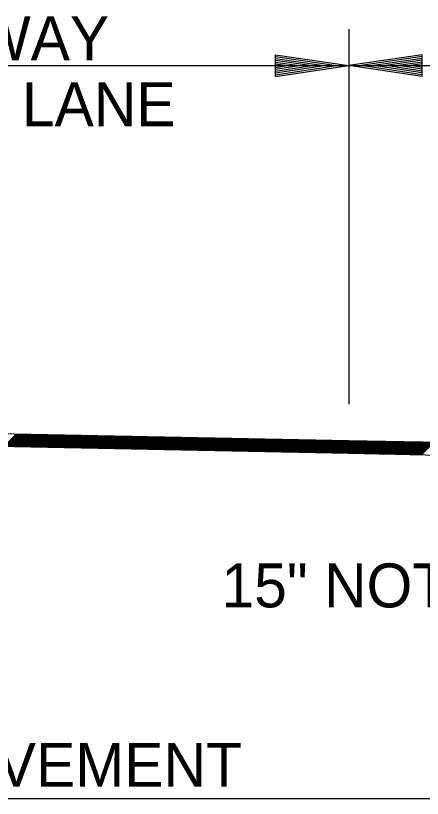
# Model space of a CAD drawing. Extents: x 2263886 to 2266026, y -3122850 to -3121850.
# Drawn here: x 2265504.02 to 2265509.57, y -3122289.96 to -3122279.28 of the extents above; entities that cross this region are included whole.
import ezdxf

# ---------------------------------------------------------------- set-up
doc = ezdxf.new("R2010")
doc.units = 0
doc.layers.add('R_Border Prem', color=7, linetype='Continuous')

msp = doc.modelspace()

# ---------------------------------------------------------------- linework, layer by layer
at = {"layer": 'R_Border Prem'}
for p, q in [((2265508.568, -3122279.462), (2265508.568, -3122283.962)), ((2265507.568, -3122279.812), (2265508.568, -3122279.962)), ((2265507.568, -3122280.112), (2265507.568, -3122279.812)), ((2265507.568, -3122279.837), (2265508.401, -3122279.962)), ((2265507.568, -3122279.863), (2265508.229, -3122279.962)), ((2265507.568, -3122279.888), (2265508.062, -3122279.962)), ((2265507.568, -3122279.913), (2265507.893, -3122279.962)), ((2265509.568, -3122279.812), (2265508.568, -3122279.962)), ((2265509.568, -3122279.837), (2265508.735, -3122279.962)), ((2265509.568, -3122279.863), (2265508.907, -3122279.962)), ((2265509.568, -3122279.888), (2265509.073, -3122279.962)), ((2265509.568, -3122279.913), (2265509.243, -3122279.962)), ((2265509.568, -3122280.112), (2265509.568, -3122279.812)), ((2265496.568, -3122279.962), (2265508.568, -3122279.962)), ((2265507.568, -3122279.939), (2265507.726, -3122279.962)), ((2265507.568, -3122280.112), (2265508.568, -3122279.962)), ((2265507.568, -3122280.011), (2265507.893, -3122279.962)), ((2265507.568, -3122280.062), (2265508.229, -3122279.962)), ((2265507.568, -3122280.087), (2265508.401, -3122279.962)), ((2265507.568, -3122280.037), (2265508.062, -3122279.962)), ((2265507.568, -3122279.986), (2265507.726, -3122279.962)), ((2265508.568, -3122279.962), (2265520.568, -3122279.962)), ((2265509.568, -3122280.112), (2265508.568, -3122279.962)), ((2265509.568, -3122280.087), (2265508.735, -3122279.962)), ((2265509.568, -3122280.062), (2265508.907, -3122279.962)), ((2265509.568, -3122280.037), (2265509.073, -3122279.962)), ((2265509.568, -3122280.011), (2265509.243, -3122279.962)), ((2265509.568, -3122279.939), (2265509.41, -3122279.962)), ((2265509.568, -3122279.986), (2265509.41, -3122279.962)), ((2265508.568, -3122283.962), (2265508.568, -3122284.582)), ((2265508.568, -3122285.082), (2265502.568, -3122284.962)), ((2265503.862, -3122285.158), (2265504.029, -3122284.991)), ((2265503.876, -3122285.158), (2265504.042, -3122284.992)), ((2265503.89, -3122285.159), (2265504.056, -3122284.992)), ((2265503.903, -3122285.159), (2265504.07, -3122284.992)), ((2265503.917, -3122285.159), (2265504.084, -3122284.992)), ((2265503.931, -3122285.159), (2265504.098, -3122284.993)), ((2265503.945, -3122285.16), (2265504.112, -3122284.993)), ((2265503.959, -3122285.16), (2265504.126, -3122284.993)), ((2265503.973, -3122285.16), (2265504.14, -3122284.994)), ((2265503.987, -3122285.161), (2265504.153, -3122284.994)), ((2265504.001, -3122285.161), (2265504.167, -3122284.994)), ((2265504.014, -3122285.161), (2265504.181, -3122284.994)), ((2265504.028, -3122285.161), (2265504.195, -3122284.995)), ((2265504.042, -3122285.162), (2265504.209, -3122284.995)), ((2265504.056, -3122285.162), (2265504.223, -3122284.995)), ((2265504.07, -3122285.162), (2265504.237, -3122284.996)), ((2265504.084, -3122285.163), (2265504.25, -3122284.996)), ((2265504.098, -3122285.163), (2265504.264, -3122284.996)), ((2265504.111, -3122285.163), (2265504.278, -3122284.996)), ((2265504.125, -3122285.163), (2265504.292, -3122284.997)), ((2265504.139, -3122285.164), (2265504.306, -3122284.997)), ((2265504.153, -3122285.164), (2265504.32, -3122284.997)), ((2265504.167, -3122285.164), (2265504.334, -3122284.997)), ((2265504.181, -3122285.164), (2265504.347, -3122284.998)), ((2265504.195, -3122285.165), (2265504.361, -3122284.998)), ((2265504.209, -3122285.165), (2265504.375, -3122284.998)), ((2265504.222, -3122285.165), (2265504.389, -3122284.999)), ((2265504.236, -3122285.166), (2265504.403, -3122284.999)), ((2265504.25, -3122285.166), (2265504.417, -3122284.999)), ((2265504.264, -3122285.166), (2265504.431, -3122284.999)), ((2265504.278, -3122285.166), (2265504.445, -3122285)), ((2265504.292, -3122285.167), (2265504.458, -3122285)), ((2265504.306, -3122285.167), (2265504.472, -3122285)), ((2265504.319, -3122285.167), (2265504.486, -3122285.001)), ((2265504.333, -3122285.168), (2265504.5, -3122285.001)), ((2265504.347, -3122285.168), (2265504.514, -3122285.001)), ((2265504.361, -3122285.168), (2265504.528, -3122285.001)), ((2265504.375, -3122285.168), (2265504.542, -3122285.002)), ((2265504.389, -3122285.169), (2265504.555, -3122285.002)), ((2265504.403, -3122285.169), (2265504.569, -3122285.002)), ((2265504.416, -3122285.169), (2265504.583, -3122285.002)), ((2265504.43, -3122285.169), (2265504.597, -3122285.003)), ((2265504.444, -3122285.17), (2265504.611, -3122285.003)), ((2265504.458, -3122285.17), (2265504.625, -3122285.003)), ((2265504.472, -3122285.17), (2265504.639, -3122285.004)), ((2265504.486, -3122285.171), (2265504.653, -3122285.004)), ((2265504.5, -3122285.171), (2265504.666, -3122285.004)), ((2265504.514, -3122285.171), (2265504.68, -3122285.004)), ((2265504.527, -3122285.171), (2265504.694, -3122285.005)), ((2265504.541, -3122285.172), (2265504.708, -3122285.005)), ((2265504.555, -3122285.172), (2265504.722, -3122285.005)), ((2265504.569, -3122285.172), (2265504.736, -3122285.006)), ((2265504.583, -3122285.173), (2265504.75, -3122285.006)), ((2265504.597, -3122285.173), (2265504.763, -3122285.006)), ((2265504.611, -3122285.173), (2265504.777, -3122285.006)), ((2265504.624, -3122285.173), (2265504.791, -3122285.007)), ((2265504.638, -3122285.174), (2265504.805, -3122285.007)), ((2265504.652, -3122285.174), (2265504.819, -3122285.007)), ((2265504.666, -3122285.174), (2265504.833, -3122285.007)), ((2265504.68, -3122285.174), (2265504.847, -3122285.008)), ((2265504.694, -3122285.175), (2265504.86, -3122285.008)), ((2265504.708, -3122285.175), (2265504.874, -3122285.008)), ((2265504.722, -3122285.175), (2265504.888, -3122285.009)), ((2265504.735, -3122285.176), (2265504.902, -3122285.009)), ((2265504.749, -3122285.176), (2265504.916, -3122285.009)), ((2265504.763, -3122285.176), (2265504.93, -3122285.009)), ((2265504.777, -3122285.176), (2265504.944, -3122285.01)), ((2265504.791, -3122285.177), (2265504.958, -3122285.01)), ((2265504.805, -3122285.177), (2265504.971, -3122285.01)), ((2265504.819, -3122285.177), (2265504.985, -3122285.011)), ((2265504.832, -3122285.177), (2265504.999, -3122285.011)), ((2265504.846, -3122285.178), (2265505.013, -3122285.011)), ((2265504.86, -3122285.178), (2265505.027, -3122285.011)), ((2265504.874, -3122285.178), (2265505.041, -3122285.012)), ((2265504.888, -3122285.179), (2265505.055, -3122285.012)), ((2265504.902, -3122285.179), (2265505.068, -3122285.012)), ((2265504.916, -3122285.179), (2265505.082, -3122285.012)), ((2265504.929, -3122285.179), (2265505.096, -3122285.013)), ((2265504.943, -3122285.18), (2265505.11, -3122285.013)), ((2265504.957, -3122285.18), (2265505.124, -3122285.013)), ((2265504.971, -3122285.18), (2265505.138, -3122285.014)), ((2265504.985, -3122285.181), (2265505.152, -3122285.014)), ((2265504.999, -3122285.181), (2265505.166, -3122285.014)), ((2265505.013, -3122285.181), (2265505.179, -3122285.014)), ((2265505.027, -3122285.181), (2265505.193, -3122285.015)), ((2265505.04, -3122285.182), (2265505.207, -3122285.015)), ((2265505.054, -3122285.182), (2265505.221, -3122285.015)), ((2265505.068, -3122285.182), (2265505.235, -3122285.016)), ((2265505.082, -3122285.182), (2265505.249, -3122285.016)), ((2265505.096, -3122285.183), (2265505.263, -3122285.016)), ((2265505.11, -3122285.183), (2265505.276, -3122285.016)), ((2265505.124, -3122285.183), (2265505.29, -3122285.017)), ((2265505.137, -3122285.184), (2265505.304, -3122285.017)), ((2265505.151, -3122285.184), (2265505.318, -3122285.017)), ((2265505.165, -3122285.184), (2265505.332, -3122285.017)), ((2265505.179, -3122285.184), (2265505.346, -3122285.018)), ((2265505.193, -3122285.185), (2265505.36, -3122285.018)), ((2265505.207, -3122285.185), (2265505.373, -3122285.018)), ((2265505.221, -3122285.185), (2265505.387, -3122285.019)), ((2265505.235, -3122285.186), (2265505.401, -3122285.019)), ((2265505.248, -3122285.186), (2265505.415, -3122285.019)), ((2265505.262, -3122285.186), (2265505.429, -3122285.019)), ((2265505.276, -3122285.186), (2265505.443, -3122285.02)), ((2265505.29, -3122285.187), (2265505.457, -3122285.02)), ((2265505.304, -3122285.187), (2265505.471, -3122285.02)), ((2265505.318, -3122285.187), (2265505.484, -3122285.021)), ((2265505.332, -3122285.187), (2265505.498, -3122285.021)), ((2265505.345, -3122285.188), (2265505.512, -3122285.021)), ((2265505.359, -3122285.188), (2265505.526, -3122285.021)), ((2265505.373, -3122285.188), (2265505.54, -3122285.022)), ((2265505.387, -3122285.189), (2265505.554, -3122285.022)), ((2265505.401, -3122285.189), (2265505.568, -3122285.022)), ((2265505.415, -3122285.189), (2265505.581, -3122285.022)), ((2265505.429, -3122285.189), (2265505.595, -3122285.023)), ((2265505.442, -3122285.19), (2265505.609, -3122285.023)), ((2265505.456, -3122285.19), (2265505.623, -3122285.023)), ((2265505.47, -3122285.19), (2265505.637, -3122285.024)), ((2265505.484, -3122285.191), (2265505.651, -3122285.024)), ((2265505.498, -3122285.191), (2265505.665, -3122285.024)), ((2265505.512, -3122285.191), (2265505.679, -3122285.024)), ((2265505.526, -3122285.191), (2265505.692, -3122285.025)), ((2265505.54, -3122285.192), (2265505.706, -3122285.025)), ((2265505.553, -3122285.192), (2265505.72, -3122285.025)), ((2265505.567, -3122285.192), (2265505.734, -3122285.025)), ((2265505.581, -3122285.192), (2265505.748, -3122285.026)), ((2265505.595, -3122285.193), (2265505.762, -3122285.026)), ((2265505.609, -3122285.193), (2265505.776, -3122285.026)), ((2265505.623, -3122285.193), (2265505.789, -3122285.027)), ((2265505.637, -3122285.194), (2265505.803, -3122285.027)), ((2265505.65, -3122285.194), (2265505.817, -3122285.027)), ((2265505.664, -3122285.194), (2265505.831, -3122285.027)), ((2265505.678, -3122285.194), (2265505.845, -3122285.028)), ((2265505.692, -3122285.195), (2265505.859, -3122285.028)), ((2265505.706, -3122285.195), (2265505.873, -3122285.028)), ((2265505.72, -3122285.195), (2265505.886, -3122285.029)), ((2265505.734, -3122285.196), (2265505.9, -3122285.029)), ((2265505.748, -3122285.196), (2265505.914, -3122285.029)), ((2265505.761, -3122285.196), (2265505.928, -3122285.029)), ((2265505.775, -3122285.196), (2265505.942, -3122285.03)), ((2265505.789, -3122285.197), (2265505.956, -3122285.03)), ((2265505.803, -3122285.197), (2265505.97, -3122285.03)), ((2265505.817, -3122285.197), (2265505.984, -3122285.03)), ((2265505.831, -3122285.197), (2265505.997, -3122285.031)), ((2265505.845, -3122285.198), (2265506.011, -3122285.031)), ((2265505.858, -3122285.198), (2265506.025, -3122285.031)), ((2265505.872, -3122285.198), (2265506.039, -3122285.032)), ((2265505.886, -3122285.199), (2265506.053, -3122285.032)), ((2265505.9, -3122285.199), (2265506.067, -3122285.032)), ((2265505.914, -3122285.199), (2265506.081, -3122285.032)), ((2265505.928, -3122285.199), (2265506.094, -3122285.033)), ((2265505.942, -3122285.2), (2265506.108, -3122285.033)), ((2265505.955, -3122285.2), (2265506.122, -3122285.033)), ((2265505.969, -3122285.2), (2265506.136, -3122285.034)), ((2265505.983, -3122285.201), (2265506.15, -3122285.034)), ((2265505.997, -3122285.201), (2265506.164, -3122285.034)), ((2265506.011, -3122285.201), (2265506.178, -3122285.034)), ((2265506.025, -3122285.201), (2265506.192, -3122285.035)), ((2265506.039, -3122285.202), (2265506.205, -3122285.035)), ((2265506.053, -3122285.202), (2265506.219, -3122285.035)), ((2265506.066, -3122285.202), (2265506.233, -3122285.035)), ((2265506.08, -3122285.202), (2265506.247, -3122285.036)), ((2265506.094, -3122285.203), (2265506.261, -3122285.036)), ((2265506.108, -3122285.203), (2265506.275, -3122285.036)), ((2265506.122, -3122285.203), (2265506.289, -3122285.037)), ((2265506.136, -3122285.204), (2265506.302, -3122285.037)), ((2265506.15, -3122285.204), (2265506.316, -3122285.037)), ((2265506.163, -3122285.204), (2265506.33, -3122285.037)), ((2265506.177, -3122285.204), (2265506.344, -3122285.038)), ((2265506.191, -3122285.205), (2265506.358, -3122285.038)), ((2265506.205, -3122285.205), (2265506.372, -3122285.038)), ((2265506.219, -3122285.205), (2265506.386, -3122285.039)), ((2265506.233, -3122285.206), (2265506.399, -3122285.039)), ((2265506.247, -3122285.206), (2265506.413, -3122285.039)), ((2265506.261, -3122285.206), (2265506.427, -3122285.039)), ((2265506.274, -3122285.206), (2265506.441, -3122285.04)), ((2265506.288, -3122285.207), (2265506.455, -3122285.04)), ((2265506.302, -3122285.207), (2265506.469, -3122285.04)), ((2265506.316, -3122285.207), (2265506.483, -3122285.04)), ((2265506.33, -3122285.207), (2265506.497, -3122285.041)), ((2265506.344, -3122285.208), (2265506.51, -3122285.041)), ((2265506.358, -3122285.208), (2265506.524, -3122285.041)), ((2265506.371, -3122285.208), (2265506.538, -3122285.042)), ((2265506.385, -3122285.209), (2265506.552, -3122285.042)), ((2265506.399, -3122285.209), (2265506.566, -3122285.042)), ((2265506.413, -3122285.209), (2265506.58, -3122285.042)), ((2265506.427, -3122285.209), (2265506.594, -3122285.043)), ((2265506.441, -3122285.21), (2265506.607, -3122285.043)), ((2265506.455, -3122285.21), (2265506.621, -3122285.043)), ((2265506.468, -3122285.21), (2265506.635, -3122285.044)), ((2265506.482, -3122285.21), (2265506.649, -3122285.044)), ((2265506.496, -3122285.211), (2265506.663, -3122285.044)), ((2265506.51, -3122285.211), (2265506.677, -3122285.044)), ((2265506.524, -3122285.211), (2265506.691, -3122285.045)), ((2265506.538, -3122285.212), (2265506.705, -3122285.045)), ((2265506.552, -3122285.212), (2265506.718, -3122285.045)), ((2265506.566, -3122285.212), (2265506.732, -3122285.045)), ((2265506.579, -3122285.212), (2265506.746, -3122285.046)), ((2265506.593, -3122285.213), (2265506.76, -3122285.046)), ((2265506.607, -3122285.213), (2265506.774, -3122285.046)), ((2265506.621, -3122285.213), (2265506.788, -3122285.047)), ((2265502.568, -3122285.132), (2265508.565, -3122285.252)), ((2265506.635, -3122285.214), (2265506.802, -3122285.047)), ((2265506.649, -3122285.214), (2265506.815, -3122285.047)), ((2265506.663, -3122285.214), (2265506.829, -3122285.047)), ((2265506.676, -3122285.214), (2265506.843, -3122285.048)), ((2265506.69, -3122285.215), (2265506.857, -3122285.048)), ((2265506.704, -3122285.215), (2265506.871, -3122285.048)), ((2265506.718, -3122285.215), (2265506.885, -3122285.049)), ((2265506.732, -3122285.215), (2265506.899, -3122285.049)), ((2265506.746, -3122285.216), (2265506.912, -3122285.049)), ((2265506.76, -3122285.216), (2265506.926, -3122285.049)), ((2265506.774, -3122285.216), (2265506.94, -3122285.05)), ((2265506.787, -3122285.217), (2265506.954, -3122285.05)), ((2265506.801, -3122285.217), (2265506.968, -3122285.05)), ((2265506.815, -3122285.217), (2265506.982, -3122285.05)), ((2265506.829, -3122285.217), (2265506.996, -3122285.051)), ((2265506.843, -3122285.218), (2265507.01, -3122285.051)), ((2265506.857, -3122285.218), (2265507.023, -3122285.051)), ((2265506.871, -3122285.218), (2265507.037, -3122285.052)), ((2265506.884, -3122285.219), (2265507.051, -3122285.052)), ((2265506.898, -3122285.219), (2265507.065, -3122285.052)), ((2265506.912, -3122285.219), (2265507.079, -3122285.052)), ((2265506.926, -3122285.219), (2265507.093, -3122285.053)), ((2265506.94, -3122285.22), (2265507.107, -3122285.053)), ((2265506.954, -3122285.22), (2265507.12, -3122285.053)), ((2265506.968, -3122285.22), (2265507.134, -3122285.053)), ((2265506.981, -3122285.22), (2265507.148, -3122285.054)), ((2265506.995, -3122285.221), (2265507.162, -3122285.054)), ((2265507.009, -3122285.221), (2265507.176, -3122285.054)), ((2265507.023, -3122285.221), (2265507.19, -3122285.055)), ((2265507.037, -3122285.222), (2265507.204, -3122285.055)), ((2265507.051, -3122285.222), (2265507.218, -3122285.055)), ((2265507.065, -3122285.222), (2265507.231, -3122285.055)), ((2265507.079, -3122285.222), (2265507.245, -3122285.056)), ((2265507.092, -3122285.223), (2265507.259, -3122285.056)), ((2265507.106, -3122285.223), (2265507.273, -3122285.056)), ((2265507.12, -3122285.223), (2265507.287, -3122285.057)), ((2265507.134, -3122285.224), (2265507.301, -3122285.057)), ((2265507.148, -3122285.224), (2265507.315, -3122285.057)), ((2265507.162, -3122285.224), (2265507.328, -3122285.057)), ((2265507.176, -3122285.224), (2265507.342, -3122285.058)), ((2265507.189, -3122285.225), (2265507.356, -3122285.058)), ((2265507.203, -3122285.225), (2265507.37, -3122285.058)), ((2265507.217, -3122285.225), (2265507.384, -3122285.058)), ((2265507.231, -3122285.225), (2265507.398, -3122285.059)), ((2265507.245, -3122285.226), (2265507.412, -3122285.059)), ((2265507.259, -3122285.226), (2265507.425, -3122285.059)), ((2265507.273, -3122285.226), (2265507.439, -3122285.06)), ((2265507.287, -3122285.227), (2265507.453, -3122285.06)), ((2265507.3, -3122285.227), (2265507.467, -3122285.06)), ((2265507.314, -3122285.227), (2265507.481, -3122285.06)), ((2265507.328, -3122285.227), (2265507.495, -3122285.061)), ((2265507.342, -3122285.228), (2265507.509, -3122285.061)), ((2265507.356, -3122285.228), (2265507.523, -3122285.061)), ((2265507.37, -3122285.228), (2265507.536, -3122285.062)), ((2265507.384, -3122285.229), (2265507.55, -3122285.062)), ((2265507.397, -3122285.229), (2265507.564, -3122285.062)), ((2265507.411, -3122285.229), (2265507.578, -3122285.062)), ((2265507.425, -3122285.229), (2265507.592, -3122285.063)), ((2265507.439, -3122285.23), (2265507.606, -3122285.063)), ((2265507.453, -3122285.23), (2265507.62, -3122285.063)), ((2265507.467, -3122285.23), (2265507.633, -3122285.063)), ((2265507.481, -3122285.23), (2265507.647, -3122285.064)), ((2265507.494, -3122285.231), (2265507.661, -3122285.064)), ((2265507.508, -3122285.231), (2265507.675, -3122285.064)), ((2265507.522, -3122285.231), (2265507.689, -3122285.065)), ((2265507.536, -3122285.232), (2265507.703, -3122285.065)), ((2265507.55, -3122285.232), (2265507.717, -3122285.065)), ((2265507.564, -3122285.232), (2265507.731, -3122285.065)), ((2265507.578, -3122285.232), (2265507.744, -3122285.066)), ((2265507.592, -3122285.233), (2265507.758, -3122285.066)), ((2265507.605, -3122285.233), (2265507.772, -3122285.066)), ((2265507.619, -3122285.233), (2265507.786, -3122285.067)), ((2265507.633, -3122285.234), (2265507.8, -3122285.067)), ((2265507.647, -3122285.234), (2265507.814, -3122285.067)), ((2265507.661, -3122285.234), (2265507.828, -3122285.067)), ((2265507.675, -3122285.234), (2265507.841, -3122285.068)), ((2265507.689, -3122285.235), (2265507.855, -3122285.068)), ((2265507.702, -3122285.235), (2265507.869, -3122285.068)), ((2265507.716, -3122285.235), (2265507.883, -3122285.068)), ((2265507.73, -3122285.235), (2265507.897, -3122285.069)), ((2265507.744, -3122285.236), (2265507.911, -3122285.069)), ((2265507.758, -3122285.236), (2265507.925, -3122285.069)), ((2265507.772, -3122285.236), (2265507.938, -3122285.07)), ((2265507.786, -3122285.237), (2265507.952, -3122285.07)), ((2265507.8, -3122285.237), (2265507.966, -3122285.07)), ((2265507.813, -3122285.237), (2265507.98, -3122285.07)), ((2265507.827, -3122285.237), (2265507.994, -3122285.071)), ((2265507.841, -3122285.238), (2265508.008, -3122285.071)), ((2265507.855, -3122285.238), (2265508.022, -3122285.071)), ((2265507.869, -3122285.238), (2265508.036, -3122285.072)), ((2265507.883, -3122285.238), (2265508.049, -3122285.072)), ((2265507.897, -3122285.239), (2265508.063, -3122285.072)), ((2265507.91, -3122285.239), (2265508.077, -3122285.072)), ((2265507.924, -3122285.239), (2265508.091, -3122285.073)), ((2265507.938, -3122285.24), (2265508.105, -3122285.073)), ((2265507.952, -3122285.24), (2265508.119, -3122285.073)), ((2265507.966, -3122285.24), (2265508.133, -3122285.073)), ((2265507.98, -3122285.24), (2265508.146, -3122285.074)), ((2265507.994, -3122285.241), (2265508.16, -3122285.074)), ((2265508.007, -3122285.241), (2265508.174, -3122285.074)), ((2265508.021, -3122285.241), (2265508.188, -3122285.075)), ((2265508.035, -3122285.242), (2265508.202, -3122285.075)), ((2265508.049, -3122285.242), (2265508.216, -3122285.075)), ((2265508.063, -3122285.242), (2265508.23, -3122285.075)), ((2265508.077, -3122285.242), (2265508.244, -3122285.076)), ((2265508.091, -3122285.243), (2265508.257, -3122285.076)), ((2265508.105, -3122285.243), (2265508.271, -3122285.076)), ((2265508.118, -3122285.243), (2265508.285, -3122285.077)), ((2265508.132, -3122285.243), (2265508.299, -3122285.077)), ((2265508.146, -3122285.244), (2265508.313, -3122285.077)), ((2265508.16, -3122285.244), (2265508.327, -3122285.077)), ((2265508.174, -3122285.244), (2265508.341, -3122285.078)), ((2265508.188, -3122285.245), (2265508.354, -3122285.078)), ((2265508.202, -3122285.245), (2265508.368, -3122285.078)), ((2265508.215, -3122285.245), (2265508.382, -3122285.078)), ((2265508.229, -3122285.245), (2265508.396, -3122285.079)), ((2265508.243, -3122285.246), (2265508.41, -3122285.079)), ((2265508.257, -3122285.246), (2265508.424, -3122285.079)), ((2265508.271, -3122285.246), (2265508.438, -3122285.08)), ((2265508.285, -3122285.247), (2265508.451, -3122285.08)), ((2265508.299, -3122285.247), (2265508.465, -3122285.08)), ((2265508.313, -3122285.247), (2265508.479, -3122285.08)), ((2265508.326, -3122285.247), (2265508.493, -3122285.081)), ((2265508.34, -3122285.248), (2265508.507, -3122285.081)), ((2265508.354, -3122285.248), (2265508.521, -3122285.081)), ((2265508.368, -3122285.248), (2265508.535, -3122285.082)), ((2265508.382, -3122285.248), (2265508.549, -3122285.082)), ((2265508.396, -3122285.249), (2265508.562, -3122285.082)), ((2265508.41, -3122285.249), (2265508.576, -3122285.082)), ((2265508.423, -3122285.249), (2265508.59, -3122285.083)), ((2265508.437, -3122285.25), (2265508.604, -3122285.083)), ((2265508.451, -3122285.25), (2265508.618, -3122285.083)), ((2265508.465, -3122285.25), (2265508.632, -3122285.083)), ((2265508.479, -3122285.25), (2265508.646, -3122285.084)), ((2265508.493, -3122285.251), (2265508.659, -3122285.084)), ((2265508.507, -3122285.251), (2265508.673, -3122285.084)), ((2265508.52, -3122285.251), (2265508.687, -3122285.085)), ((2265508.534, -3122285.252), (2265508.701, -3122285.085)), ((2265508.548, -3122285.252), (2265508.715, -3122285.085)), ((2265508.562, -3122285.252), (2265508.729, -3122285.085)), ((2265513.568, -3122285.182), (2265508.568, -3122285.082)), ((2265508.576, -3122285.252), (2265508.743, -3122285.086)), ((2265508.59, -3122285.253), (2265508.756, -3122285.086)), ((2265508.604, -3122285.253), (2265508.77, -3122285.086)), ((2265508.618, -3122285.253), (2265508.784, -3122285.086)), ((2265508.631, -3122285.253), (2265508.798, -3122285.087)), ((2265508.645, -3122285.254), (2265508.812, -3122285.087)), ((2265508.659, -3122285.254), (2265508.826, -3122285.087)), ((2265508.673, -3122285.254), (2265508.84, -3122285.088)), ((2265508.687, -3122285.255), (2265508.854, -3122285.088)), ((2265508.701, -3122285.255), (2265508.867, -3122285.088)), ((2265508.715, -3122285.255), (2265508.881, -3122285.088)), ((2265508.728, -3122285.255), (2265508.895, -3122285.089)), ((2265508.742, -3122285.256), (2265508.909, -3122285.089)), ((2265508.756, -3122285.256), (2265508.923, -3122285.089)), ((2265508.77, -3122285.256), (2265508.937, -3122285.09)), ((2265508.784, -3122285.257), (2265508.951, -3122285.09)), ((2265508.798, -3122285.257), (2265508.964, -3122285.09)), ((2265508.812, -3122285.257), (2265508.978, -3122285.09)), ((2265508.826, -3122285.257), (2265508.992, -3122285.091)), ((2265508.839, -3122285.258), (2265509.006, -3122285.091)), ((2265508.853, -3122285.258), (2265509.02, -3122285.091)), ((2265508.867, -3122285.258), (2265509.034, -3122285.091)), ((2265508.881, -3122285.258), (2265509.048, -3122285.092)), ((2265508.895, -3122285.259), (2265509.062, -3122285.092)), ((2265508.909, -3122285.259), (2265509.075, -3122285.092)), ((2265508.923, -3122285.259), (2265509.089, -3122285.093)), ((2265508.936, -3122285.26), (2265509.103, -3122285.093)), ((2265508.95, -3122285.26), (2265509.117, -3122285.093)), ((2265508.964, -3122285.26), (2265509.131, -3122285.093)), ((2265508.978, -3122285.26), (2265509.145, -3122285.094)), ((2265508.992, -3122285.261), (2265509.159, -3122285.094)), ((2265509.006, -3122285.261), (2265509.172, -3122285.094)), ((2265509.02, -3122285.261), (2265509.186, -3122285.095)), ((2265509.033, -3122285.262), (2265509.2, -3122285.095)), ((2265509.047, -3122285.262), (2265509.214, -3122285.095)), ((2265509.061, -3122285.262), (2265509.228, -3122285.095)), ((2265509.075, -3122285.262), (2265509.242, -3122285.096)), ((2265509.089, -3122285.263), (2265509.256, -3122285.096)), ((2265509.103, -3122285.263), (2265509.269, -3122285.096)), ((2265509.117, -3122285.263), (2265509.283, -3122285.096)), ((2265509.131, -3122285.263), (2265509.297, -3122285.097)), ((2265509.144, -3122285.264), (2265509.311, -3122285.097)), ((2265509.158, -3122285.264), (2265509.325, -3122285.097)), ((2265509.172, -3122285.264), (2265509.339, -3122285.098)), ((2265509.186, -3122285.265), (2265509.353, -3122285.098)), ((2265509.2, -3122285.265), (2265509.367, -3122285.098)), ((2265509.214, -3122285.265), (2265509.38, -3122285.098)), ((2265509.228, -3122285.265), (2265509.394, -3122285.099)), ((2265509.241, -3122285.266), (2265509.408, -3122285.099)), ((2265509.255, -3122285.266), (2265509.422, -3122285.099)), ((2265509.269, -3122285.266), (2265509.436, -3122285.1)), ((2265509.283, -3122285.267), (2265509.45, -3122285.1)), ((2265509.297, -3122285.267), (2265509.464, -3122285.1)), ((2265509.311, -3122285.267), (2265509.477, -3122285.1)), ((2265509.325, -3122285.267), (2265509.491, -3122285.101)), ((2265509.339, -3122285.268), (2265509.505, -3122285.101)), ((2265509.352, -3122285.268), (2265509.519, -3122285.101)), ((2265509.366, -3122285.268), (2265509.533, -3122285.101)), ((2265509.38, -3122285.268), (2265509.547, -3122285.102)), ((2265509.394, -3122285.269), (2265509.561, -3122285.102)), ((2265509.408, -3122285.269), (2265509.575, -3122285.102)), ((2265509.422, -3122285.269), (2265509.588, -3122285.103)), ((2265509.436, -3122285.27), (2265509.602, -3122285.103)), ((2265509.449, -3122285.27), (2265509.616, -3122285.103)), ((2265509.463, -3122285.27), (2265509.63, -3122285.103)), ((2265509.477, -3122285.27), (2265509.644, -3122285.104)), ((2265509.491, -3122285.271), (2265509.658, -3122285.104)), ((2265509.505, -3122285.271), (2265509.672, -3122285.104)), ((2265509.519, -3122285.271), (2265509.685, -3122285.105)), ((2265509.533, -3122285.271), (2265509.699, -3122285.105)), ((2265509.546, -3122285.272), (2265509.713, -3122285.105)), ((2265509.56, -3122285.272), (2265509.727, -3122285.105)), ((2265508.565, -3122285.252), (2265513.565, -3122285.352)), ((2265491.571, -3122289.962), (2265513.565, -3122289.962))]:
    msp.add_line(p, q, dxfattribs=at)

# ---------------------------------------------------------------- texts
for s, p in [('12\'-0" TWO-WAY', (2265499.067, -3122279.888)), ('LEFT TURNING LANE', (2265498.047, -3122280.788)), ('15" NOTCH', (2265506.831, -3122287.356))]:
    msp.add_text(s, height=0.6, dxfattribs=at).set_placement(p)
msp.add_text('22\'-0" EXISTING PAVEMENT', height=0.6, rotation=360, dxfattribs=at).set_placement((2265496.462, -3122289.805))

doc.saveas('drawing.dxf')
